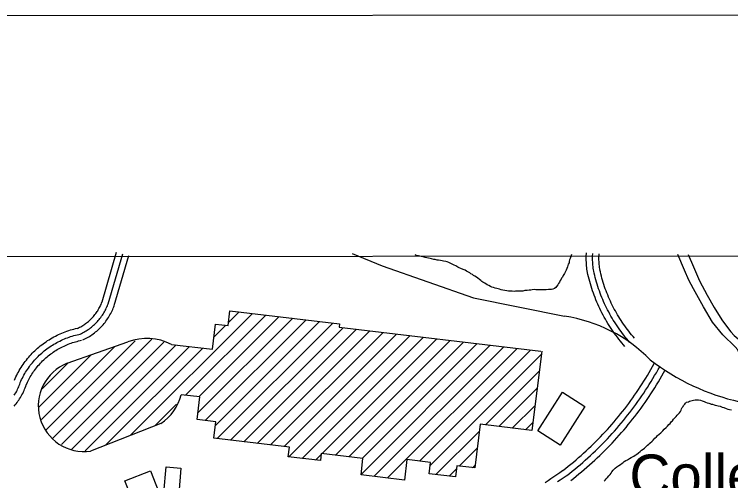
# Model space of a CAD drawing. Extents: x 3297735 to 3335592, y 670436 to 695807.
# Drawn here: x 3330691 to 3332381, y 693496 to 694598 of the extents above; entities that cross this region are included whole.
import ezdxf

# ---------------------------------------------------------------- set-up
doc = ezdxf.new("R2010")
doc.units = 0
for name, color, linetype in [('V-ANNO-SYMB', 7, 'Continuous'), ('V-BLDG-OTLN', 7, 'Continuous'), ('V-GRID-FRAM', 7, 'Continuous'), ('V-RIVR-IDEN', 7, 'Continuous'), ('V-ROAD-CNTR', 7, 'Continuous'), ('V-TOPO-SHOR', 7, 'Continuous')]:
    doc.layers.add(name, color=color, linetype=linetype)

msp = doc.modelspace()

# ---------------------------------------------------------------- linework, layer by layer
at = {"layer": 'V-ANNO-SYMB'}
msp.add_lwpolyline([(3301092, 671647.5), (3334175.2, 671681.1), (3334151.9, 694597.7), (3301068.7, 694564), (3301092, 671647.5)], dxfattribs=at)
at = {"layer": 'V-BLDG-OTLN'}
for p, q in [((3330964.2, 693602.7), (3331252.9, 693891.3)), ((3331094.9, 693698), (3331284.4, 693887.5)), ((3331124, 693656.3), (3331347.6, 693879.9)), ((3331126.4, 693694.1), (3331316, 693883.7)), ((3331195.8, 693869.6), (3331221.3, 693895)), ((3331141, 693638), (3331379.2, 693876.2)), ((3331162.1, 693835.8), (3331189.6, 693863.3)), ((3331165.1, 693626.7), (3331410.8, 693872.4)), ((3331169.7, 693595.9), (3331442.4, 693868.6)), ((3331201.1, 693592.1), (3331466.6, 693857.5)), ((3331232.6, 693588.2), (3331498.2, 693853.8)), ((3331264.1, 693584.3), (3331529.8, 693850)), ((3331295.6, 693580.5), (3331561.4, 693846.2)), ((3330780.9, 693596.1), (3331015.2, 693830.4)), ((3331327.1, 693576.6), (3331592.9, 693842.4)), ((3331338.6, 693552.7), (3331624.5, 693838.7)), ((3331370.1, 693548.9), (3331656.1, 693834.9)), ((3331416.9, 693560.3), (3331687.7, 693831.1)), ((3330754.4, 693640.3), (3330926.7, 693812.5)), ((3330765.9, 693616.4), (3330976.2, 693826.8)), ((3330802, 693581.8), (3331043.8, 693823.6)), ((3330824.9, 693569.3), (3331072.4, 693816.9)), ((3330857.8, 693566.9), (3331104, 693813.1)), ((3331448.4, 693556.5), (3331719.3, 693827.4)), ((3331479.9, 693552.6), (3331750.9, 693823.6)), ((3331508.9, 693510.9), (3331814, 693816.1)), ((3331511.4, 693548.8), (3331782.5, 693819.8)), ((3331539.8, 693506.5), (3331845.6, 693812.3)), ((3330906.1, 693579.8), (3331135.6, 693809.3)), ((3331571.3, 693502.6), (3331877.2, 693808.5)), ((3331646.5, 693542.4), (3331908.8, 693804.7)), ((3331671.7, 693532.3), (3331934.4, 693795)), ((3330748.3, 693669.5), (3330872.1, 693793.4)), ((3330756.2, 693712.8), (3330817.6, 693774.2)), ((3331802.9, 693628.1), (3331929.4, 693754.7)), ((3331834.4, 693624.2), (3331924.5, 693714.4)), ((3331022.4, 693625.5), (3331073.5, 693676.6)), ((3331865.9, 693620.4), (3331919.5, 693674.1)), ((3331897.3, 693616.5), (3331914.6, 693633.7)), ((3331685.3, 693510.6), (3331788.2, 693613.5)), ((3331401.6, 693545), (3331414.8, 693558.2)), ((3331740.8, 693530.7), (3331783.3, 693573.2)), ((3331716.8, 693506.7), (3331734, 693523.8)), ((3331772.3, 693526.8), (3331778.3, 693532.9))]:
    msp.add_line(p, q, dxfattribs=at)
for points in [[(3331061.4, 693818.2), (3331158.6, 693806.6), (3331165.7, 693866.2), (3331195, 693862.7), (3331199.2, 693897.7), (3331457.9, 693866.8), (3331456.9, 693858.7), (3331933, 693801.9)], [(3330815.5, 693773.4), (3330958.8, 693823.9)], [(3331935.2, 693801.8), (3331912.2, 693614.7), (3331790.2, 693629.7), (3331777.5, 693526.2), (3331734.9, 693531.4), (3331731.6, 693504.9), (3331669.3, 693512.5), (3331672.6, 693539.2), (3331617, 693546), (3331611.1, 693497.7), (3331508.8, 693510.3), (3331513.5, 693548.5), (3331415.1, 693560.6), (3331413, 693543.6), (3331337, 693552.9), (3331339.7, 693575.1), (3331161.4, 693596.9), (3331166.1, 693634.9), (3331122, 693640.4), (3331128.6, 693693.9), (3331084.7, 693699.2)], [(3331036.7, 693631.1), (3330870.7, 693566)]]:
    msp.add_lwpolyline(points, dxfattribs=at)
for points in [[(3331925.9, 693613.7), (3331984.1, 693705), (3332036.9, 693671.3), (3331978.8, 693580.1)], [(3331043.6, 693467.7), (3331048.6, 693528.6), (3331083.9, 693525.7), (3331078.9, 693464.8)], [(3330989.6, 693399.3), (3330951.8, 693495.7), (3331011.8, 693519.2), (3331049.6, 693422.8)]]:
    msp.add_lwpolyline(points, close=True, dxfattribs=at)
for centre, radius, start, end in [((3331003.8, 693706.4), 125.7, 62.7351, 110.9584), ((3330855.4, 693673), 108.1, 111.6857, 278.1499), ((3330970.9, 693728.4), 117.4, 304.0485, 345.6478)]:
    msp.add_arc(centre, radius, start, end, dxfattribs=at)
at = {"layer": 'V-GRID-FRAM'}
msp.add_lwpolyline([(3301851.4, 693996.5), (3333375, 694028.6), (3333401.5, 675844.1), (3301862, 675812)], close=True, dxfattribs=at)
at = {"layer": 'V-ROAD-CNTR'}
for points in [[(3330897.6, 693918.4), (3330932.1, 694036.2)], [(3330912, 693914.2), (3330946.5, 694032)], [(3331487.7, 694032.5), (3331559.1, 694003.3), (3331773.9, 693928.2), (3331989.3, 693884.6)], [(3332043.3, 693988.2), (3332042.6, 693992), (3332042.1, 693996), (3332041.6, 694000), (3332041.1, 694004), (3332040.8, 694008.1), (3332040.6, 694012.1), (3332040.4, 694016.1), (3332040.4, 694020.1), (3332040.4, 694024.2), (3332040.5, 694028.2), (3332040.7, 694032.2), (3332040.8, 694034.1)], [(3332058.1, 693990.7), (3332057.5, 693994.4), (3332056.9, 693998), (3332056.5, 694001.7), (3332056.1, 694005.4), (3332055.8, 694009.1), (3332055.6, 694012.8), (3332055.4, 694016.5), (3332055.4, 694020.2), (3332055.4, 694023.9), (3332055.5, 694027.7), (3332055.7, 694031.4), (3332055.8, 694033.1)], [(3332072.9, 693993.2), (3332072.3, 693996.7), (3332071.8, 694000), (3332071.4, 694003.4), (3332071, 694006.8), (3332070.7, 694010.2), (3332070.5, 694013.5), (3332070.4, 694016.9), (3332070.4, 694020.3), (3332070.4, 694023.7), (3332070.5, 694027.1), (3332070.6, 694030.5), (3332070.7, 694032.1)], [(3330926.4, 693910), (3330960.9, 694027.8)], [(3332131.8, 693813.1), (3332128.1, 693817.3), (3332124.5, 693821.6), (3332120.9, 693826), (3332117.3, 693830.5), (3332113.9, 693835), (3332110.4, 693839.5), (3332107.1, 693844.1), (3332103.8, 693848.7), (3332100.6, 693853.4), (3332097.5, 693858.2), (3332094.4, 693862.9), (3332091.4, 693867.8), (3332088.5, 693872.6), (3332085.6, 693877.6), (3332082.9, 693882.5), (3332080.2, 693887.5), (3332077.5, 693892.5), (3332075, 693897.6), (3332072.5, 693902.7), (3332070.1, 693907.9), (3332067.7, 693913), (3332065.5, 693918.2), (3332063.3, 693923.5), (3332061.2, 693928.8), (3332059.1, 693934.1), (3332057.2, 693939.4), (3332055.3, 693944.8), (3332053.5, 693950.2), (3332051.8, 693955.6), (3332050.2, 693961), (3332048.6, 693966.5), (3332047.1, 693972), (3332045.7, 693977.5), (3332044.4, 693983), (3332043.4, 693987.4)], [(3332143.1, 693822.9), (3332139.5, 693827.1), (3332136, 693831.2), (3332132.5, 693835.5), (3332129.1, 693839.7), (3332125.8, 693844), (3332122.5, 693848.4), (3332119.3, 693852.8), (3332116.2, 693857.3), (3332113.1, 693861.8), (3332110.1, 693866.4), (3332107.1, 693871), (3332104.2, 693875.6), (3332101.4, 693880.3), (3332098.7, 693885), (3332096, 693889.8), (3332093.4, 693894.6), (3332090.9, 693899.4), (3332088.4, 693904.3), (3332086, 693909.2), (3332083.7, 693914.1), (3332081.4, 693919.1), (3332079.3, 693924.1), (3332077.2, 693929.1), (3332075.1, 693934.2), (3332073.2, 693939.3), (3332071.3, 693944.5), (3332069.5, 693949.6), (3332067.8, 693954.8), (3332066.1, 693960), (3332064.6, 693965.2), (3332063.1, 693970.5), (3332061.7, 693975.8), (3332060.3, 693981), (3332059, 693986.4), (3332058.1, 693990.7)], [(3332154.4, 693832.8), (3332150.9, 693836.8), (3332147.5, 693840.8), (3332144.2, 693844.9), (3332140.9, 693849), (3332137.7, 693853.1), (3332134.6, 693857.3), (3332131.5, 693861.6), (3332128.5, 693865.8), (3332125.5, 693870.2), (3332122.6, 693874.5), (3332119.8, 693879), (3332117, 693883.4), (3332114.3, 693887.9), (3332111.7, 693892.4), (3332109.1, 693897), (3332106.6, 693901.6), (3332104.2, 693906.3), (3332101.8, 693910.9), (3332099.5, 693915.6), (3332097.3, 693920.4), (3332095.2, 693925.2), (3332093.1, 693930), (3332091.1, 693934.8), (3332089.1, 693939.7), (3332087.2, 693944.6), (3332085.4, 693949.5), (3332083.7, 693954.4), (3332082.1, 693959.4), (3332080.5, 693964.4), (3332079, 693969.4), (3332077.5, 693974.5), (3332076.2, 693979.5), (3332074.9, 693984.6), (3332073.7, 693989.7), (3332072.7, 693994)], [(3330839.6, 693856), (3330842.3, 693857.2), (3330844.8, 693858.5), (3330847.3, 693859.8), (3330849.7, 693861.2), (3330852.1, 693862.6), (3330854.4, 693864.1), (3330856.7, 693865.7), (3330859, 693867.3), (3330861.3, 693869), (3330863.4, 693870.7), (3330865.6, 693872.5), (3330867.7, 693874.3), (3330869.7, 693876.2), (3330871.8, 693878.2), (3330873.7, 693880.1), (3330875.6, 693882.2), (3330877.5, 693884.3), (3330879.3, 693886.4), (3330881, 693888.6), (3330882.7, 693890.8), (3330884.3, 693893.1), (3330885.9, 693895.4), (3330887.4, 693897.7), (3330888.9, 693900.1), (3330890.3, 693902.5), (3330891.6, 693905), (3330892.9, 693907.5), (3330894.1, 693910), (3330895.2, 693912.5), (3330896.3, 693915.1), (3330897.4, 693917.7), (3330898, 693919.4)], [(3330846, 693842.4), (3330848.9, 693843.7), (3330851.7, 693845.2), (3330854.5, 693846.7), (3330857.3, 693848.2), (3330860, 693849.9), (3330862.7, 693851.6), (3330865.3, 693853.3), (3330867.9, 693855.2), (3330870.4, 693857.1), (3330872.9, 693859), (3330875.3, 693861.1), (3330877.7, 693863.2), (3330880, 693865.3), (3330882.3, 693867.5), (3330884.5, 693869.8), (3330886.7, 693872.1), (3330888.8, 693874.5), (3330890.9, 693876.9), (3330892.8, 693879.4), (3330894.8, 693881.9), (3330896.6, 693884.5), (3330898.4, 693887.1), (3330900.1, 693889.7), (3330901.8, 693892.4), (3330903.4, 693895.2), (3330904.9, 693898), (3330906.3, 693900.8), (3330907.7, 693903.6), (3330909, 693906.5), (3330910.2, 693909.5), (3330911.4, 693912.4), (3330912, 693914.2)], [(3330852.4, 693828.8), (3330855.5, 693830.3), (3330858.6, 693831.9), (3330861.8, 693833.5), (3330864.8, 693835.3), (3330867.9, 693837.1), (3330870.9, 693839), (3330873.8, 693841), (3330876.7, 693843.1), (3330879.5, 693845.2), (3330882.3, 693847.4), (3330885.1, 693849.7), (3330887.7, 693852), (3330890.3, 693854.4), (3330892.9, 693856.9), (3330895.4, 693859.4), (3330897.8, 693862), (3330900.2, 693864.6), (3330902.4, 693867.4), (3330904.7, 693870.1), (3330906.8, 693873), (3330908.9, 693875.8), (3330910.9, 693878.8), (3330912.8, 693881.7), (3330914.7, 693884.8), (3330916.4, 693887.8), (3330918.1, 693891), (3330919.8, 693894.1), (3330921.3, 693897.3), (3330922.8, 693900.6), (3330924.1, 693903.8), (3330925.4, 693907.1), (3330926.1, 693909)], [(3330690.9, 693733.8), (3330692.6, 693737.6), (3330694.4, 693741.5), (3330696.2, 693745.3), (3330698.2, 693749.1), (3330700.2, 693752.8), (3330702.3, 693756.5), (3330704.5, 693760.2), (3330706.8, 693763.8), (3330709.1, 693767.4), (3330711.5, 693770.9), (3330714, 693774.3), (3330716.5, 693777.8), (3330719.1, 693781.1), (3330721.8, 693784.5), (3330724.5, 693787.7), (3330727.3, 693790.9), (3330730.2, 693794.1), (3330733.1, 693797.2), (3330736.1, 693800.2), (3330739.2, 693803.1), (3330742.3, 693806.1), (3330745.5, 693808.9), (3330748.7, 693811.7), (3330752, 693814.4), (3330755.3, 693817), (3330758.7, 693819.6), (3330762.2, 693822.1), (3330765.6, 693824.5), (3330769.2, 693826.9), (3330772.8, 693829.2), (3330776.4, 693831.4), (3330780.1, 693833.6), (3330783.8, 693835.6), (3330787.6, 693837.6), (3330791.4, 693839.5), (3330795.2, 693841.4), (3330799.1, 693843.2), (3330803, 693844.8), (3330807, 693846.4), (3330810.9, 693848), (3330814.9, 693849.4), (3330819, 693850.8), (3330823, 693852.1), (3330827.1, 693853.3), (3330831.2, 693854.4), (3330835.4, 693855.4), (3330839.5, 693856.4), (3330842.9, 693857.1)], [(3330704.6, 693727.8), (3330706.2, 693731.4), (3330707.9, 693735), (3330709.6, 693738.5), (3330711.5, 693742.1), (3330713.3, 693745.5), (3330715.3, 693749), (3330717.3, 693752.4), (3330719.4, 693755.7), (3330721.6, 693759), (3330723.8, 693762.3), (3330726.1, 693765.5), (3330728.4, 693768.7), (3330730.9, 693771.8), (3330733.4, 693774.9), (3330735.9, 693777.9), (3330738.5, 693780.9), (3330741.2, 693783.8), (3330743.9, 693786.7), (3330746.7, 693789.5), (3330749.5, 693792.3), (3330752.4, 693795), (3330755.4, 693797.6), (3330758.4, 693800.2), (3330761.4, 693802.7), (3330764.5, 693805.2), (3330767.7, 693807.6), (3330770.9, 693809.9), (3330774.1, 693812.1), (3330777.4, 693814.3), (3330780.7, 693816.5), (3330784.1, 693818.5), (3330787.5, 693820.5), (3330791, 693822.5), (3330794.5, 693824.3), (3330798, 693826.1), (3330801.6, 693827.8), (3330805.2, 693829.4), (3330808.8, 693831), (3330812.5, 693832.5), (3330816.2, 693833.9), (3330819.9, 693835.3), (3330823.6, 693836.5), (3330827.4, 693837.7), (3330831.2, 693838.8), (3330835, 693839.9), (3330838.9, 693840.8), (3330842.7, 693841.7), (3330846, 693842.4)], [(3330718.4, 693721.7), (3330719.9, 693725.2), (3330721.4, 693728.5), (3330723, 693731.8), (3330724.7, 693735), (3330726.5, 693738.2), (3330728.3, 693741.4), (3330730.1, 693744.6), (3330732.1, 693747.7), (3330734.1, 693750.7), (3330736.1, 693753.7), (3330738.2, 693756.7), (3330740.4, 693759.6), (3330742.6, 693762.5), (3330744.9, 693765.4), (3330747.3, 693768.2), (3330749.7, 693770.9), (3330752.2, 693773.6), (3330754.7, 693776.3), (3330757.2, 693778.9), (3330759.9, 693781.4), (3330762.5, 693783.9), (3330765.2, 693786.3), (3330768, 693788.7), (3330770.8, 693791), (3330773.7, 693793.3), (3330776.6, 693795.5), (3330779.6, 693797.7), (3330782.6, 693799.8), (3330785.6, 693801.8), (3330788.7, 693803.8), (3330791.8, 693805.7), (3330794.9, 693807.5), (3330798.1, 693809.3), (3330801.4, 693811), (3330804.6, 693812.6), (3330807.9, 693814.2), (3330811.2, 693815.7), (3330814.6, 693817.2), (3330818, 693818.5), (3330821.4, 693819.9), (3330824.8, 693821.1), (3330828.3, 693822.3), (3330831.8, 693823.4), (3330835.3, 693824.4), (3330838.8, 693825.3), (3330842.3, 693826.2), (3330845.9, 693827), (3330849.1, 693827.7)], [(3331985.3, 693520.3), (3331991.7, 693525.2), (3331997.9, 693530.1), (3332004.1, 693535.2), (3332010.2, 693540.2), (3332016.3, 693545.4), (3332022.3, 693550.6), (3332028.3, 693555.8), (3332034.2, 693561.1), (3332040, 693566.5), (3332045.9, 693571.9), (3332051.6, 693577.4), (3332057.3, 693582.9), (3332063, 693588.5), (3332068.6, 693594.2), (3332074.1, 693599.9), (3332079.6, 693605.7), (3332085, 693611.5), (3332090.4, 693617.4), (3332095.7, 693623.3), (3332100.9, 693629.2), (3332106.1, 693635.3), (3332111.2, 693641.3), (3332116.3, 693647.5), (3332121.3, 693653.7), (3332126.3, 693659.9), (3332131.2, 693666.2), (3332136, 693672.5), (3332140.7, 693678.8), (3332145.4, 693685.3), (3332150.1, 693691.7), (3332154.6, 693698.2), (3332159.1, 693704.8), (3332163.6, 693711.4), (3332168, 693718), (3332172.3, 693724.7), (3332176.5, 693731.4), (3332180.7, 693738.2), (3332184.8, 693745), (3332188.8, 693751.9), (3332192.8, 693758.7), (3332196.7, 693765.7), (3332200.6, 693772.7)], [(3331994.6, 693508.4), (3332001, 693513.4), (3332007.3, 693518.5), (3332013.6, 693523.6), (3332019.8, 693528.7), (3332026, 693534), (3332032.1, 693539.3), (3332038.2, 693544.6), (3332044.3, 693550), (3332050.2, 693555.5), (3332056.1, 693561), (3332062, 693566.6), (3332067.8, 693572.2), (3332073.6, 693577.9), (3332079.3, 693583.7), (3332084.9, 693589.5), (3332090.5, 693595.4), (3332096, 693601.3), (3332101.5, 693607.3), (3332106.9, 693613.3), (3332112.2, 693619.4), (3332117.5, 693625.5), (3332122.8, 693631.7), (3332127.9, 693638), (3332133, 693644.3), (3332138.1, 693650.6), (3332143, 693657), (3332147.9, 693663.4), (3332152.8, 693669.9), (3332157.6, 693676.5), (3332162.3, 693683), (3332167, 693689.7), (3332171.5, 693696.3), (3332176.1, 693703.1), (3332180.5, 693709.8), (3332184.9, 693716.6), (3332189.2, 693723.5), (3332193.5, 693730.4), (3332197.7, 693737.3), (3332201.8, 693744.3), (3332205.8, 693751.3), (3332209.8, 693758.4), (3332213.7, 693765.4)], [(3332003.8, 693496.6), (3332010.2, 693501.6), (3332016.7, 693506.8), (3332023.1, 693512), (3332029.4, 693517.2), (3332035.7, 693522.6), (3332042, 693527.9), (3332048.2, 693533.4), (3332054.3, 693538.9), (3332060.4, 693544.5), (3332066.4, 693550.1), (3332072.4, 693555.8), (3332078.3, 693561.5), (3332084.2, 693567.3), (3332090, 693573.2), (3332095.7, 693579.1), (3332101.4, 693585.1), (3332107, 693591.1), (3332112.6, 693597.2), (3332118.1, 693603.4), (3332123.6, 693609.6), (3332128.9, 693615.8), (3332134.3, 693622.1), (3332139.5, 693628.5), (3332144.7, 693634.9), (3332149.8, 693641.3), (3332154.9, 693647.8), (3332159.9, 693654.4), (3332164.9, 693661), (3332169.7, 693667.7), (3332174.5, 693674.4), (3332179.3, 693681.1), (3332183.9, 693687.9), (3332188.6, 693694.8), (3332193.1, 693701.6), (3332197.6, 693708.6), (3332202, 693715.5), (3332206.3, 693722.6), (3332210.6, 693729.6), (3332214.7, 693736.7), (3332218.9, 693743.9), (3332222.9, 693751.1), (3332226.9, 693758.2)], [(3330690.5, 693697.8), (3330692.2, 693700.6), (3330693.9, 693703.4), (3330695.5, 693706.3), (3330697, 693709.2), (3330698.4, 693712.1), (3330699.8, 693715.1), (3330701.1, 693718.1), (3330702.3, 693721.2), (3330703.4, 693724.2), (3330704.5, 693727.3), (3330704.6, 693727.8)], [(3330690.2, 693672.2), (3330692.6, 693675), (3330694.8, 693677.9), (3330697, 693680.8), (3330699.2, 693683.7), (3330701.2, 693686.7), (3330703.2, 693689.8), (3330705.1, 693692.9), (3330706.9, 693696), (3330708.7, 693699.2), (3330710.4, 693702.4), (3330712, 693705.7), (3330713.5, 693709), (3330714.9, 693712.4), (3330716.3, 693715.8), (3330717.5, 693719.2), (3330718.7, 693722.5), (3330718.9, 693723.1)], [(3331943.5, 693492.1), (3331950.3, 693496.9), (3331957.1, 693501.6), (3331963.9, 693506.3), (3331970.8, 693510.9), (3331977.8, 693515.5), (3331984.7, 693520), (3331986.6, 693521.1)], [(3331972.3, 693493.9), (3331979.1, 693498.4), (3331985.9, 693502.9), (3331992.8, 693507.3), (3331994.6, 693508.4)]]:
    msp.add_lwpolyline(points, dxfattribs=at)
for centre, radius, start, end in [((3331937.9, 693533.7), 354.6, 44.381, 81.6632), ((3332522.5, 694212), 542.9, 232.4129, 281.9853)]:
    msp.add_arc(centre, radius, start, end, dxfattribs=at)
at = {"layer": 'V-TOPO-SHOR'}
for points in [[(3332617.2, 693722.3), (3332585.5, 693719.2), (3332558.6, 693718.4), (3332539.1, 693719.8), (3332517.3, 693726.9), (3332475, 693753), (3332430.2, 693783.9), (3332417.6, 693792.7), (3332411.8, 693795.1), (3332406.3, 693795.4), (3332402.2, 693797.8), (3332399.5, 693801.6), (3332398.5, 693805), (3332392, 693812.1), (3332362.9, 693841), (3332338.6, 693870.9), (3332316.7, 693906.7), (3332293.1, 693949.6), (3332282.1, 693970), (3332272.5, 693993.2), (3332256.2, 694030.4)], [(3332281.1, 694030.4), (3332293.6, 694001.1), (3332307.3, 693968), (3332325.5, 693934.3), (3332342.6, 693905), (3332360.4, 693875.8), (3332371.7, 693860.8), (3332381.6, 693847.9), (3332389.5, 693839), (3332403.8, 693827.1), (3332411.4, 693823.1), (3332419.5, 693820.4), (3332431.8, 693812.5), (3332442.8, 693803.7), (3332448.6, 693796.6), (3332454.7, 693791.8), (3332499.1, 693760.6), (3332527.1, 693744.3), (3332536.4, 693739.9), (3332547.3, 693737.5), (3332560.9, 693735.8), (3332581.4, 693737.6), (3332610.7, 693742.2)], [(3331668.4, 694021.5), (3331660.5, 694023.6), (3331657.5, 694024.5), (3331650.5, 694025.8), (3331644.4, 694027.5), (3331640, 694028.4), (3331637, 694029.7), (3331636.6, 694029.8)], [(3332005.2, 694030.1), (3332004.7, 694028), (3332003.4, 694023.7), (3332002.1, 694020.6), (3332001.2, 694017.6), (3331999.9, 694014.5), (3331999.9, 694011), (3331997.8, 694007.5), (3331996.9, 694004.5), (3331996, 694001.4), (3331994.7, 693997.1), (3331993, 693993.2), (3331991.3, 693990.1), (3331988.7, 693985.7), (3331986.1, 693980.5), (3331984.3, 693977), (3331982.2, 693974.8), (3331980.9, 693971.8), (3331979.1, 693968.7), (3331977, 693965.2), (3331975.2, 693962.2), (3331973, 693958.7), (3331970.4, 693954.8), (3331968.3, 693952.1), (3331965.7, 693950), (3331961.7, 693948.6), (3331958.7, 693947.8), (3331955.7, 693947.7), (3331951.3, 693947.7), (3331946.1, 693947.3), (3331942.1, 693946.8), (3331938.7, 693947.3), (3331935.2, 693947.3), (3331932.1, 693946.8), (3331926, 693947.2), (3331921.2, 693947.2), (3331917.7, 693947.6), (3331913, 693947.2), (3331909.9, 693946.3), (3331905.6, 693946.3), (3331900.8, 693945.4), (3331895.1, 693945), (3331890.7, 693944.1), (3331886.8, 693943.6), (3331882.5, 693943.6), (3331877.2, 693943.6), (3331873.8, 693943.6), (3331870.3, 693943.2), (3331865.5, 693943.6), (3331860.3, 693943.6), (3331856.8, 693944), (3331853.3, 693944.4), (3331848.5, 693945.3), (3331843.3, 693946.1), (3331839.8, 693947), (3331835.4, 693948.3), (3331832.4, 693949.2), (3331829.3, 693950), (3331825.8, 693950.9), (3331821.5, 693952.2), (3331817.5, 693953.5), (3331814.5, 693954.8), (3331810.6, 693956.9), (3331806.2, 693959.1), (3331801, 693962.6), (3331796.6, 693965.2), (3331794, 693966.9), (3331791.3, 693969.1), (3331788.3, 693971.7), (3331784.4, 693974.3), (3331781.7, 693976.5), (3331777.8, 693979.1), (3331774.3, 693980.8), (3331771.7, 693983), (3331767.8, 693984.7), (3331765.6, 693986.9), (3331762.5, 693988.6), (3331757.7, 693991.2), (3331754.3, 693993.4), (3331749.9, 693994.7), (3331744.7, 693997.3), (3331740.7, 693999), (3331737.7, 694000.8), (3331732.4, 694003.4), (3331729, 694005.5), (3331725.5, 694006.8), (3331720.7, 694009), (3331715.9, 694011.2), (3331712.4, 694012.9), (3331709.3, 694013.8), (3331703.7, 694014.6), (3331700.2, 694015.5), (3331696.7, 694015.9), (3331691.9, 694016.8), (3331688.8, 694017.2), (3331683.6, 694018.5), (3331680.6, 694018.9), (3331675.3, 694020.2), (3331672.3, 694020.6), (3331668.4, 694021.5)], [(3332082.3, 693495), (3332084.9, 693497.6), (3332087.5, 693500.2), (3332090.6, 693503.7), (3332093.6, 693507.7), (3332096.7, 693511.1), (3332098.8, 693514.2), (3332101, 693516.8), (3332104, 693521.2), (3332106.2, 693523.4), (3332108.4, 693526), (3332112.7, 693528.6), (3332117.1, 693531.7), (3332121, 693534.7), (3332124.9, 693537.4), (3332127.5, 693539.5), (3332130.1, 693541.3), (3332134, 693543.9), (3332137.5, 693545.7), (3332142.7, 693548.3), (3332146.6, 693550.9), (3332152.7, 693554), (3332155.8, 693556.6), (3332158.8, 693558.4), (3332164, 693562.3), (3332168, 693564.9), (3332171, 693568), (3332174.9, 693570.6), (3332177.5, 693573.2), (3332181.9, 693576.7), (3332185.3, 693579.8), (3332188.4, 693582.8), (3332190.6, 693585), (3332195.8, 693589.8), (3332198, 693592), (3332202.3, 693596.8), (3332205.8, 693599.9), (3332208.4, 693602.9), (3332212.7, 693606.4), (3332216.2, 693609.5), (3332218.4, 693611.7), (3332221, 693614.3), (3332224.5, 693617.8), (3332228.8, 693621.7), (3332231.8, 693624.8), (3332235.3, 693628.7), (3332238.4, 693631.3), (3332241.8, 693635.7), (3332244, 693637.9), (3332246.6, 693641.4), (3332249.7, 693644.9), (3332252.7, 693647.9), (3332255.3, 693651), (3332257.5, 693653.6), (3332260.5, 693656.7), (3332262.7, 693659.7), (3332264, 693662.8), (3332265.3, 693665.8), (3332266.6, 693668.9), (3332268.8, 693671.1), (3332270.1, 693674.1), (3332272.7, 693677.2), (3332274.8, 693679.3), (3332277, 693681.5), (3332281.4, 693682.4), (3332284.4, 693683.7), (3332287.5, 693684.6), (3332290.5, 693685.5), (3332293.5, 693686.4), (3332297.5, 693686.8), (3332301.4, 693686.8), (3332304.9, 693686.8), (3332309.7, 693686), (3332313.6, 693684.7), (3332318.4, 693682.9), (3332321.9, 693681.7), (3332325.8, 693680.4), (3332329.3, 693679.1), (3332332.3, 693678.6), (3332335.4, 693677.3), (3332338.4, 693676.9), (3332341.9, 693675.6), (3332345, 693674.7), (3332348.9, 693673.9), (3332352, 693673), (3332356.3, 693672.2), (3332361.1, 693670), (3332365, 693668.7), (3332370.3, 693666.5), (3332374.2, 693665.2), (3332378.6, 693664.4), (3332382.9, 693663.5)]]:
    msp.add_lwpolyline(points, dxfattribs=at)

# ---------------------------------------------------------------- texts
at = {"layer": 'V-RIVR-IDEN'}
msp.add_text('College', height=100, dxfattribs=at).set_placement((3332142.2, 693457.9))

doc.saveas('drawing.dxf')
